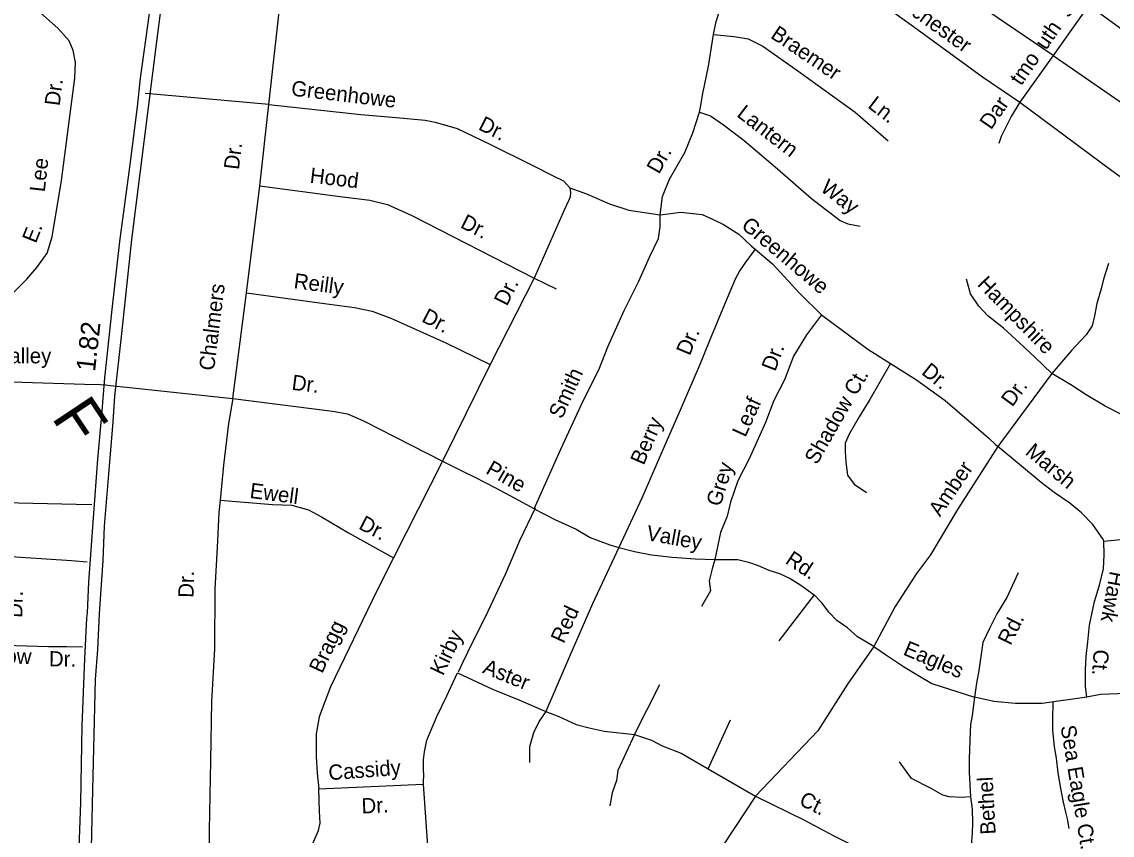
# Model space of a CAD drawing. Extents: x 1945482 to 2853149, y 66427 to 1015778.
# Drawn here: x 2335176 to 2339867, y 159014 to 162514 of the extents above; entities that cross this region are included whole.
import ezdxf

# ---------------------------------------------------------------- set-up
doc = ezdxf.new("R2010")
doc.units = 0
for name, color, linetype in [('Old_Level_10', 7, 'Continuous'), ('Old_Level_17', 7, 'Continuous'), ('Old_Level_22', 7, 'Continuous'), ('Old_Level_29', 7, 'Continuous'), ('Old_Level_35', 7, 'Continuous')]:
    doc.layers.add(name, color=color, linetype=linetype)

msp = doc.modelspace()

# ---------------------------------------------------------------- linework, layer by layer
at = {"layer": 'Old_Level_29'}
for points in [[(2335430.5, 157084.3), (2335438.7, 157420.3), (2335450.8, 157905.9), (2335453.9, 158065.8), (2335464.9, 158251.3), (2335463.3, 158407), (2335470.8, 158657.2), (2335472, 158774.6), (2335475.9, 158959), (2335482.1, 159208.7), (2335493.9, 159683.2), (2335503.1, 159812.4), (2335510.9, 159966.7), (2335516.5, 160051.1), (2335526.7, 160195.8), (2335531.8, 160343.2), (2335550.9, 160566.9), (2335569.7, 160792.9), (2335576.3, 160902.9), (2335606.9, 161172.3), (2335649.8, 161577.8), (2335756.8, 162429), (2335819.2, 162905.2)], [(2335724.3, 162550), (2335685, 162270.7), (2335673.1, 162148.4), (2335639.6, 161888.2), (2335596.2, 161568.6), (2335563.9, 161275.5), (2335532.2, 160982), (2335518.4, 160822.9), (2335502.2, 160631.8), (2335483.5, 160379.6), (2335463.1, 160101.9), (2335457.8, 159970.5), (2335455, 159947.8), (2335445.6, 159773.3), (2335435.1, 159484.8), (2335428.2, 159153.8), (2335421, 158958), (2335419.1, 158781.7), (2335413.8, 158552.2), (2335409.3, 158256.1), (2335400.9, 158047.5), (2335397.8, 157879.4), (2335381.6, 157421.3), (2335377.6, 157148.3)]]:
    msp.add_lwpolyline(points, dxfattribs=at)
at = {"layer": 'Old_Level_35'}
for p, q in [((2339767.1, 162585.7), (2339613.5, 162369.5)), ((2339613.5, 162369.5), (2339469.5, 162167.9)), ((2335774.4, 162200), (2335707.2, 162206.1)), ((2336238.7, 162157.9), (2335774.4, 162200)), ((2336200.7, 161808.5), (2336238.7, 162157.9)), ((2336142.8, 161348), (2336200.7, 161808.5)), ((2337380.9, 161410.8), (2337191.5, 161039.3)), ((2337380.9, 161410.8), (2337474.6, 161364.6)), ((2336084.6, 160893.5), (2336142.8, 161348)), ((2337191.5, 161039.3), (2336985.7, 160622.9)), ((2339607.5, 161001), (2339374.7, 160686.7)), ((2335445.9, 160954.8), (2335513.8, 160952.6)), ((2335513.8, 160952.6), (2335536.2, 160951.8)), ((2335536.2, 160951.8), (2335558.4, 160949.5)), ((2335558.4, 160949.5), (2335625.9, 160942.3)), ((2335625.9, 160942.3), (2336084.6, 160893.5)), ((2336985.7, 160622.9), (2337101.3, 160565.4)), ((2335478, 160434.7), (2335410.2, 160436.4)), ((2339830.9, 160279.2), (2339988.9, 160295.2)), ((2335390.3, 160195.2), (2335458, 160190.7)), ((2338584.3, 160047.6), (2338432.6, 159849.8)), ((2335370.3, 159825), (2335437.9, 159824.6)), ((2337811.6, 159447.3), (2337921, 159662.7)), ((2338129.2, 159299.8), (2338224.4, 159510.8)), ((2336904.8, 159283.2), (2336902.5, 159233.3)), ((2338129.2, 159299.8), (2338332.9, 159182.2)), ((2336453.4, 159213.5), (2336902.5, 159233.3)), ((2338332.9, 159182.2), (2338150.5, 158905.1))]:
    msp.add_line(p, q, dxfattribs=at)
for points in [[(2339613.5, 162369.5), (2338738.2, 162964.1), (2338678.5, 163016.1), (2338636.9, 163079), (2338603.1, 163169.4), (2338585, 163276), (2338527.4, 163655.7)], [(2338152, 162459.6), (2338162.8, 162515.9), (2338188.9, 162596.2), (2338264.8, 162811.2)], [(2338762, 162673.9), (2339012.5, 162493.8), (2339309.3, 162277.4), (2339469.5, 162167.9)], [(2334733.3, 160970), (2334924.2, 161147.5), (2335022.8, 161235.4), (2335109.5, 161317), (2335198.2, 161406.5), (2335240.2, 161456.1), (2335285.7, 161517.9), (2335306.8, 161589), (2335347.5, 161830.5), (2335403.9, 162270.9), (2335407.4, 162339.3), (2335397.2, 162390.8), (2335379.5, 162432.1), (2335331.4, 162486.3), (2335184, 162618.3), (2335168.9, 162630.4)], [(2336238.7, 162157.9), (2336287.7, 162596.1)], [(2339767.1, 162585.7), (2340071.9, 162363.7), (2340320.5, 162185.8)], [(2337922.7, 161683), (2337932.7, 161762.5), (2337963.1, 161836.3), (2338028.2, 161951.4), (2338063, 162036.1), (2338091.2, 162125.2), (2338095.5, 162146.9), (2338106.4, 162205.5), (2338130.2, 162322.8), (2338152, 162459.6)], [(2338152, 162459.6), (2338240.9, 162450.9), (2338301.7, 162440.1), (2338364.7, 162409.7), (2338514.4, 162303.3), (2338761.8, 162125.2), (2338902.9, 162001.4)], [(2339613.5, 162369.5), (2339918.2, 162157.4), (2340119.9, 162013.5), (2340159, 161987.1), (2340198, 161964.4), (2340236.8, 161945.9), (2340266.9, 161939.2), (2340323.4, 161929.6)], [(2336238.7, 162157.9), (2336634.6, 162115.5), (2336787.1, 162101.5), (2336911.6, 162090.6), (2336953.9, 162082.1), (2337049.2, 162054.1), (2337189.7, 161987.4), (2337371.5, 161896.8), (2337465.2, 161850.3), (2337506.1, 161829.9), (2337520.8, 161814.4), (2337533.6, 161799.2)], [(2338091.2, 162125.2), (2338138.9, 162110), (2338195.4, 162070.9), (2338284.3, 162003.6), (2338427.6, 161881.9), (2338573, 161753.8), (2338696.7, 161658.2), (2338729.3, 161645.2), (2338783.5, 161634.4)], [(2339469.5, 162167.9), (2339431.9, 162106.4), (2339389.3, 162020.6), (2339379.3, 161990.2)], [(2339469.5, 162167.9), (2339865.5, 161873.4), (2340151.6, 161668.4), (2340207.2, 161630.6), (2340256.3, 161602.7), (2340288.7, 161587.9), (2340327.2, 161577.6)], [(2336200.7, 161808.5), (2336546.5, 161762.1), (2336673.1, 161747.1), (2336750, 161728.2), (2336854, 161680.1), (2337380.9, 161410.8)], [(2337533.6, 161799.2), (2337536.3, 161779.3), (2337535.1, 161761.2), (2337527.6, 161742.8), (2337509.1, 161704), (2337380.9, 161410.8)], [(2337533.6, 161799.2), (2337605.1, 161773.4), (2337705.1, 161730.8)], [(2337705.1, 161730.8), (2337787.8, 161703.2), (2337922.7, 161683)], [(2337381.1, 160418.3), (2337495.8, 160674.3), (2337591.1, 160882.7), (2337658.1, 161016.9), (2337696.9, 161115.7), (2337767.5, 161271.1), (2337831, 161398.2), (2337876.9, 161500.6), (2337915.7, 161581.8), (2337922.7, 161631.3), (2337922.7, 161683)], [(2337922.7, 161683), (2338010.9, 161694.8), (2338102.7, 161684.2), (2338145, 161666.6), (2338194.4, 161641.9), (2338261.5, 161599.5), (2338314.4, 161550.1), (2338331.9, 161535.2)], [(2338331.9, 161535.2), (2338286.7, 161475.9), (2338264.7, 161443.8), (2338245.6, 161407), (2338199.7, 161297.6), (2338136.2, 161145.7), (2338090.3, 161032.7), (2338012.7, 160852.7), (2337928, 160658.5), (2337843.3, 160464.2), (2337744.6, 160252.4)], [(2338331.9, 161535.2), (2338406.1, 161472.4), (2338523.9, 161344.2), (2338616, 161252.9)], [(2339851, 161474.1), (2339829.8, 161407), (2339819.2, 161364.7), (2339801.6, 161301.1), (2339791, 161248.1), (2339780.4, 161205.8), (2339755.7, 161166.9), (2339692.2, 161099.8), (2339607.5, 161001)], [(2339607.5, 161001), (2339533.4, 161071.6), (2339469.9, 161131.6), (2339399.4, 161195.2), (2339332.3, 161248.1), (2339293.5, 161290.5), (2339258.2, 161343.5), (2339240.6, 161407)], [(2336142.8, 161348), (2336478.7, 161301.3), (2336607.4, 161284.4), (2336684.1, 161269.3), (2336763.5, 161238.3), (2336999.7, 161131.8), (2337191.5, 161039.3)], [(2338616, 161252.9), (2338552.5, 161166.9), (2338496.1, 161075.1), (2338457.3, 160972.7), (2338411.4, 160884.4), (2338376.1, 160789.1), (2338305.6, 160633.7), (2338256.2, 160538.4), (2338224.4, 160446.6), (2338210.3, 160386.6), (2338182.1, 160315.9), (2338157.4, 160199.4)], [(2338616, 161252.9), (2338815.4, 161105.5), (2338913.5, 161043.5)], [(2338913.5, 161043.5), (2338824.2, 160888), (2338778.4, 160813.8), (2338736, 160739.7), (2338718.4, 160700.8), (2338718.4, 160665.5), (2338721.9, 160619.6), (2338729, 160563.1), (2338757.2, 160524.3), (2338810.1, 160489)], [(2338913.5, 161043.5), (2339025.3, 160972.7), (2339148.8, 160884.4), (2339272.3, 160778.5), (2339335.8, 160722), (2339364.7, 160695.5), (2339374.7, 160686.7)], [(2339970.9, 160796.2), (2339907.4, 160824.4), (2339836.9, 160859.7), (2339755.7, 160909.2), (2339688.7, 160951.5), (2339607.5, 161001)], [(2334733.3, 160970), (2335177.6, 160963.6), (2335445.9, 160954.8)], [(2336084.6, 160893.5), (2336065, 160784.7), (2336044.1, 160605.7), (2336029.4, 160455.4)], [(2336084.6, 160893.5), (2336513.1, 160838.2), (2336577.6, 160827), (2336646.7, 160797.5), (2336985.7, 160622.9)], [(2339374.7, 160686.7), (2339201.8, 160414.8), (2339085.3, 160220.6), (2339025.3, 160139.4), (2338933.6, 159998.1), (2338841, 159826)], [(2339830.9, 160279.2), (2339829.8, 160284.2), (2339783.9, 160351.2), (2339734.5, 160400.7), (2339685.1, 160443.1), (2339618.1, 160489), (2339561.7, 160531.3), (2339374.7, 160686.7)], [(2336985.7, 160622.9), (2336775.4, 160207.6)], [(2337381.1, 160418.3), (2337296.5, 160464.2), (2337215.3, 160506.6), (2337127.1, 160552.5), (2337101.3, 160565.4)], [(2334897.8, 160454.3), (2334879.8, 160145.4), (2334854.5, 160080.4), (2334849.3, 159854.1), (2334849.6, 159848.2), (2334857.8, 159840.6), (2334870, 159839.1), (2335290.6, 159825.6), (2335370.3, 159825)], [(2335410.2, 160436.4), (2335100.1, 160444.3), (2335085.1, 160215.6), (2335390.3, 160195.2)], [(2336029.4, 160455.4), (2336024.3, 160402.7), (2336016.1, 160252.4), (2336007.1, 160074.2), (2336005.2, 159815.8), (2335992.1, 159589.1), (2335988.5, 159333), (2335982.2, 159034.7), (2335984.2, 158836.6), (2335983.9, 158734.5)], [(2336029.4, 160455.4), (2336254.9, 160437.2), (2336338, 160434.3), (2336409.2, 160413.5), (2336465.6, 160383.8), (2336581.3, 160315.5), (2336775.4, 160207.6)], [(2337055.5, 159717), (2337075.3, 159759.1), (2337114.1, 159840.3), (2337170.5, 159953.3), (2337258.7, 160140.5), (2337318.7, 160281.7), (2337385.8, 160423)], [(2337381.1, 160418.3), (2337469.3, 160372.4), (2337561.1, 160330.1), (2337621.1, 160294.7), (2337666.9, 160277.1), (2337705.7, 160263), (2337744.6, 160252.4)], [(2337744.6, 160252.4), (2337631.6, 160008.7), (2337532.9, 159782.7), (2337430.5, 159546.2)], [(2337744.6, 160252.4), (2337811.6, 160234.7), (2337885.7, 160220.6), (2337973.9, 160210), (2338072.7, 160202.9), (2338157.4, 160199.4)], [(2339758.4, 159607.1), (2339752.2, 159655.6), (2339752.2, 159726.2), (2339755.7, 159782.7), (2339762.8, 159846.3), (2339769.8, 159916.9), (2339791, 160019.3), (2339812.2, 160089.9), (2339829.8, 160160.6), (2339833.3, 160220.6), (2339830.9, 160279.2)], [(2336775.4, 160207.6), (2336703.5, 160065.6), (2336504, 159651.4), (2336455.2, 159523.4), (2336443.1, 159450.4), (2336442.2, 159445.1), (2336441.9, 159352.9), (2336446.7, 159281.2), (2336453.4, 159213.5)], [(2338157.4, 160199.4), (2338146.8, 160160.6), (2338132.7, 160107.6), (2338139.7, 160065.2), (2338100.9, 159998.1)], [(2338157.4, 160199.4), (2338256.2, 160199.4), (2338302, 160188.8), (2338344.4, 160174.7), (2338390.2, 160153.5), (2338436.1, 160139.4), (2338482, 160118.2), (2338527.8, 160089.9), (2338584.3, 160047.6)], [(2339462.9, 160142.9), (2339413.5, 160037), (2339371.1, 159966.4), (2339339.4, 159902.8), (2339311.1, 159842.8), (2339293.5, 159722.7), (2339283.7, 159667.5), (2339275, 159607.1)], [(2338841, 159826), (2338771.3, 159867.5), (2338729, 159906.3), (2338683.1, 159938.1), (2338647.8, 159973.4), (2338619.6, 160012.3), (2338584.3, 160047.6)], [(2338841, 159826), (2338728.1, 159663.6), (2338601.1, 159462.3), (2338332.9, 159182.2)], [(2338841, 159826), (2338892.2, 159790.7), (2338969.8, 159739.5), (2339031.5, 159702.4), (2339091.5, 159667.1), (2339275, 159607.1)], [(2336904.8, 159283.2), (2336904.8, 159337.8), (2336908.3, 159373.1), (2336918.9, 159422.6), (2336961.3, 159525), (2337004.3, 159613), (2337050.9, 159712.4)], [(2337050.9, 159712.4), (2337201.2, 159641.5), (2337314.1, 159595.6), (2337430.5, 159546.2)], [(2339275, 159607.1), (2339265.3, 159528.5), (2339258.2, 159489.7), (2339254.7, 159422.6), (2339251.2, 159341.4), (2339251.2, 159284.9), (2339258.2, 159178.9)], [(2340118.3, 159617.7), (2340003.6, 159626.5), (2339816.6, 159619.4), (2339758.4, 159607.1), (2339566.1, 159580.6), (2339451.4, 159580.6), (2339357.9, 159589.4), (2339275, 159607.1)], [(2337430.5, 159546.2), (2337402.3, 159503.8), (2337377.6, 159454.3), (2337360, 159394.3), (2337360, 159327.2)], [(2337430.5, 159546.2), (2337487, 159525), (2337561.1, 159489.7), (2337617.5, 159475.5), (2337681, 159461.4), (2337811.6, 159447.3)], [(2339611.9, 159584.1), (2339610.2, 159513.5), (2339610.2, 159467.6), (2339617.2, 159393.4), (2339626, 159345.8), (2339633.1, 159282.2), (2339640.2, 159239.8), (2339645.5, 159208.1), (2339656, 159155.1), (2339666.6, 159112.7), (2339673.7, 159084.5), (2339680.7, 159042.1)], [(2337811.6, 159447.3), (2337741, 159291.9), (2337734, 159249.5), (2337716.3, 159196.6), (2337705.7, 159140.1)], [(2337811.6, 159447.3), (2337885.7, 159422.6), (2337931.6, 159397.9), (2338012.7, 159366.1), (2338129.2, 159299.8)], [(2339258.2, 159178.9), (2339219.4, 159175.4), (2339166.5, 159178.9), (2339138.3, 159186), (2339088.9, 159214.2), (2339003.3, 159257.5), (2338952.1, 159329.9)], [(2336375.7, 158846.2), (2336428.5, 158978.2), (2336452.3, 159033.3), (2336459.2, 159065.4), (2336457.2, 159117.5), (2336453.4, 159213.5)], [(2336902.5, 159233.3), (2336925.7, 158906), (2336926.5, 158886), (2336911.5, 158857.5), (2336737.4, 158616.6)], [(2338332.9, 159182.2), (2338541.1, 159079.2), (2338669.9, 159010.3), (2338798.6, 158946.8), (2338952.1, 158863.8), (2339070.3, 158793.2), (2339198.2, 158726.9)], [(2339258.2, 159178.9), (2339265.3, 159126), (2339266.2, 159066.8), (2339264.4, 159020.9), (2339260.9, 158971.5), (2339252, 158923.8), (2339240.6, 158878.8), (2339222.9, 158804.6), (2339198.2, 158726.9)]]:
    msp.add_lwpolyline(points, dxfattribs=at)

# ---------------------------------------------------------------- texts
at = {"layer": 'Old_Level_10'}
for s, height, rotation, p in [('Westchester', 65.617, 324.2893, (2338835.8, 162662.2)), ('uth  st.', 65.62, 55.4826, (2339582.6, 162388.8)), ('Braemer', 65.62, 325.942, (2338393.5, 162447.5)), ('tmo', 65.62, 55.4826, (2339475.6, 162235.5)), ('Dr.', 65.62, 82.6992, (2335338.8, 162149.8)), ('Greenhowe', 65.62, 353.2634, (2336332.6, 162196.7)), ('Ln.', 65.62, 322.6909, (2338811.7, 162147.4)), ('Dar', 65.62, 55.4826, (2339345.9, 162046.2)), ('Lantern', 65.62, 322.3442, (2338248, 162109.7)), ('Dr.', 65.62, 333.1256, (2337136.1, 162052.6)), ('Dr.', 65.62, 83.0689, (2336109.9, 161875.3)), ('Dr.', 65.62, 60.5031, (2337917.3, 161855.2)), ('Lee', 65.62, 83.521, (2335274.7, 161779.2)), ('Hood', 65.62, 353.2092, (2336413.1, 161821.9)), ('Way', 65.62, 322.3178, (2338607.4, 161789.5)), ('Dr.', 65.62, 332.9306, (2337058.6, 161630.8)), ('Greenhowe', 65.62, 319.8169, (2338267.2, 161630.3)), ('E.', 65.62, 68.2078, (2335236.2, 161557.6)), ('Reilly', 65.62, 352.4576, (2336343.5, 161367.7)), ('Hampshire', 65.62, 314.4119, (2339283.2, 161381.2)), ('Chalmers', 65.62, 82.8465, (2336003.2, 161010.4)), ('Dr.', 65.62, 62.9793, (2337262.7, 161287.3)), ('Dr.', 65.62, 332.6891, (2336892.2, 161225.9)), ('Dr.', 65.62, 67.3014, (2338049.4, 161073.9)), ('Valley', 65.62, 0.1533, (2335064.2, 161043.8)), ('Dr.', 65.62, 69.2424, (2338417.3, 161006.1)), ('Dr.', 65.62, 321.3003, (2339042.7, 161000.8)), ('Smith', 65.62, 65.4267, (2337499.7, 160801.2)), ('Shadow Ct.', 65.62, 60.2743, (2338596.6, 160604.2)), ('Dr.', 65.62, 352.8894, (2336334.9, 160930.9)), ('Dr.', 65.62, 53.4617, (2339437, 160853.5)), ('Leaf', 65.62, 65.573, (2338288.8, 160722.7)), ('Berry', 65.62, 66.4416, (2337851.3, 160602.6)), ('Marsh', 65.62, 320.2791, (2339489, 160655.7)), ('Pine', 65.62, 330.2064, (2337168.2, 160572.9)), ('Grey', 65.62, 72.6853, (2338181.3, 160424.5)), ('Amber', 65.62, 55.8449, (2339126.6, 160380.3)), ('Ewell', 65.62, 352.5515, (2336154.2, 160465.4)), ('Dr.', 65.62, 332.5029, (2336621.1, 160334.1)), ('Valley', 65.62, 349.6403, (2337859.8, 160284)), ('Rd.', 65.62, 326.2969, (2338456.5, 160186.6)), ('Dr.', 65.62, 88.4376, (2335914.4, 160034.7)), ('Hawk', 65.62, 259.3904, (2339857.9, 160152.9)), ('Dr.', 65.62, 88.4523, (2335177.8, 159948.5)), ('Red', 65.62, 65.0001, (2337507.7, 159835)), ('Bragg', 65.62, 64.6694, (2336468, 159706.3)), ('Rd.', 65.62, 63.4527, (2339429.8, 159826.9)), ('Kirby', 65.62, 64.4572, (2336988.3, 159696.4)), ('Wickslow', 65.62, 358.1542, (2334851.5, 159761.4)), ('Eagles', 65.62, 336.9721, (2338963.7, 159792)), ('Dr.', 65.62, 359.6132, (2335292.7, 159740.1)), ('Ct.', 65.62, 265.7873, (2339788.4, 159814.9)), ('Aster', 65.62, 337.8749, (2337154.6, 159713.6)), ('Sea Eagle Ct.', 65.617, 279.4555, (2339644.6, 159481.8)), ('Cassidy', 65.62, 4.3052, (2336497.5, 159250.1)), ('Bethel', 65.62, 93.1679, (2339366.4, 159018.2)), ('Dr.', 65.62, 2.516, (2336638.9, 159106.7)), ('Ct.', 65.62, 333.6679, (2338515.7, 159146.6))]:
    msp.add_text(s, height=height, rotation=rotation, dxfattribs=at).set_placement(p)
at = {"layer": 'Old_Level_17'}
msp.add_text('1.82', height=82.02, rotation=83.4629, dxfattribs=at).set_placement((2335490.9, 161006.2))
at = {"layer": 'Old_Level_22'}
msp.add_text('F', height=196.8, rotation=303.6665, dxfattribs=at).set_placement((2335301, 160811.4))

doc.saveas('drawing.dxf')
